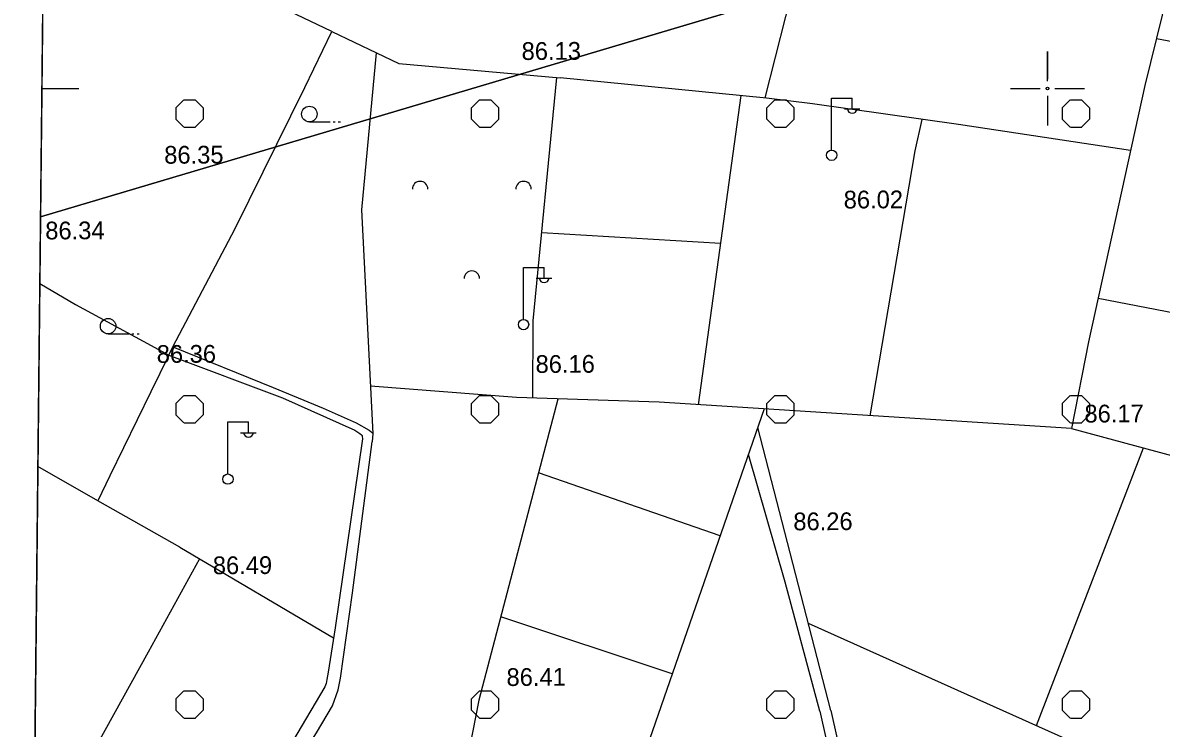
# Model space of a CAD drawing. Extents: x 417995 to 421451, y 4454518 to 4458015.
# Drawn here: x 419153.2 to 419538.5, y 4456783.5 to 4457022.2 of the extents above; entities that cross this region are included whole.
import ezdxf

# ---------------------------------------------------------------- set-up
doc = ezdxf.new("R2010")
doc.units = 0
for name, color, linetype in [('P_Grid', 7, 'Continuous'), ('PAFTALAMA', 7, 'Continuous'), ('PL_KA_TARIM_ALANI', 7, 'Continuous'), ('S_Elektrik_Diregi', 7, 'Continuous'), ('S_Meyvalik', 7, 'Continuous'), ('S_Tek_Agac', 7, 'Continuous'), ('Sinir_itirazli_Mulkiyet', 7, 'Continuous'), ('Sinir_Tel_bir_taraf', 7, 'Continuous'), ('TR_TARIMALANI', 7, 'Continuous'), ('Y_Kot_Noktasi', 7, 'Continuous'), ('Y_Lejant', 7, 'Continuous'), ('Y_Yol_Kotu', 7, 'Continuous'), ('Yol_Toprak_Duz', 7, 'Continuous'), ('Yol_Toprak_Kesik', 7, 'Continuous')]:
    doc.layers.add(name, color=color, linetype=linetype)

msp = doc.modelspace()

# ---------------------------------------------------------------- linework, layer by layer
at = {"layer": 'P_Grid'}
for p, q in [((419500, 4457012.5), (419500, 4457003.12)), ((419159.63, 4457000), (419172.13, 4457000)), ((419487.5, 4457000), (419496.88, 4457000)), ((419500, 4457000), (419500, 4457000)), ((419500, 4456996.88), (419500, 4456987.5)), ((419503.12, 4457000), (419512.5, 4457000))]:
    msp.add_line(p, q, dxfattribs=at)
at = {"layer": 'PAFTALAMA'}
for p, q in [((419168.18, 4457798.01), (419138.44, 4455021.89)), ((419500, 4457002.5), (419500, 4457012.5)), ((419159.63, 4457000), (419172.13, 4457000)), ((419487.5, 4457000), (419497.5, 4457000)), ((419500, 4456997.5), (419500, 4456987.5)), ((419502.5, 4457000), (419512.5, 4457000))]:
    msp.add_line(p, q, dxfattribs=at)
msp.add_circle((419500, 4457000), 0.5, dxfattribs=at)
at = {"layer": 'PL_KA_TARIM_ALANI'}
for p, q in [((419168.18, 4457798.01), (419159.16, 4456956.55)), ((419159.16, 4456956.55), (420132.98, 4457246.25)), ((420132.98, 4457246.25), (419159.16, 4456956.55)), ((419159.16, 4456956.55), (419138.44, 4455021.89))]:
    msp.add_line(p, q, dxfattribs=at)
at = {"layer": 'S_Elektrik_Diregi'}
for p, q in [((419426.91, 4456979.25), (419426.91, 4456996.75)), ((419426.91, 4456996.75), (419433.91, 4456996.75)), ((419433.91, 4456993.25), (419433.91, 4456996.75)), ((419431.25, 4456993.11), (419436.5, 4456993.11)), ((419322.63, 4456921.94), (419322.63, 4456939.44)), ((419322.63, 4456939.44), (419329.63, 4456939.44)), ((419329.63, 4456935.94), (419329.63, 4456939.44)), ((419326.97, 4456935.8), (419332.22, 4456935.8)), ((419222.57, 4456869.64), (419222.57, 4456887.15)), ((419222.57, 4456887.15), (419229.57, 4456887.15)), ((419229.57, 4456883.65), (419229.57, 4456887.15)), ((419226.91, 4456883.51), (419232.16, 4456883.51))]:
    msp.add_line(p, q, dxfattribs=at)
for centre in [(419426.95, 4456977.41), (419322.66, 4456920.1), (419222.61, 4456867.81)]:
    msp.add_circle(centre, 1.75, dxfattribs=at)
for centre in [(419433.91, 4456993.26), (419329.63, 4456935.95), (419229.58, 4456883.66)]:
    msp.add_arc(centre, 1.66, 184.8384, 355.1464, dxfattribs=at)
at = {"layer": 'S_Meyvalik'}
for centre in [(419287.66, 4456965.96), (419322.66, 4456965.96), (419305.16, 4456935.65)]:
    msp.add_arc(centre, 2.62, 360, 180, dxfattribs=at)
at = {"layer": 'S_Tek_Agac'}
for p, q in [((419250.17, 4456988.72), (419257.17, 4456988.72)), ((419258.22, 4456988.72), (419258.92, 4456988.72)), ((419259.97, 4456988.72), (419260.67, 4456988.72)), ((419182.07, 4456916.94), (419189.07, 4456916.94)), ((419190.12, 4456916.94), (419190.82, 4456916.94)), ((419191.87, 4456916.94), (419192.57, 4456916.94))]:
    msp.add_line(p, q, dxfattribs=at)
for centre in [(419250.17, 4456991.35), (419182.07, 4456919.57)]:
    msp.add_circle(centre, 2.63, dxfattribs=at)
at = {"layer": 'Sinir_itirazli_Mulkiyet'}
for points in [[(419473.43, 4457127.32), (419509.45, 4457113.85), (419557.98, 4457099.91), (419545.66, 4457054.2), (419538.83, 4457024.83), (419532.98, 4457000.97), (419513.85, 4456914.26), (419508.16, 4456884.93)], [(419434.03, 4457098.56), (419418.33, 4457052.05), (419404.33, 4456996.8)], [(419202.57, 4456909.78), (419203.93, 4456912.61), (419225.07, 4456952.59), (419248.68, 4457000.3), (419257.82, 4457019.32), (419198.12, 4457047.88)], [(419257.82, 4457019.32), (419280.45, 4457008.42), (419335.08, 4457003.6)], [(419536.89, 4457016.9), (419647.59, 4456996.15)], [(419272.77, 4457012.11), (419267.85, 4456958.98), (419271.66, 4456883.24)], [(419325.81, 4456895.2), (419325.96, 4456921.33), (419333.9, 4457003.71)], [(419528.13, 4456978.96), (419469.84, 4456987.76), (419420.45, 4456994.81), (419404.89, 4456996.75), (419335.08, 4457003.6)], [(419396.19, 4456997.6), (419381.73, 4456892.97)], [(419457.41, 4456989.53), (419455.1, 4456978.86), (419439.92, 4456889.27)], [(419389.27, 4456947.51), (419328.83, 4456951.1)], [(419158.92, 4456933.99), (419171.05, 4456926.86), (419196.68, 4456912.97)], [(419517.11, 4456929.05), (419638.63, 4456905.56)], [(419196.68, 4456912.97), (419202.57, 4456909.78), (419196.51, 4456897.34)], [(419196.68, 4456912.97), (419196.68, 4456912.97)], [(419196.51, 4456897.33), (419182.66, 4456868.89), (419178.62, 4456860.49)], [(419196.51, 4456897.34), (419196.51, 4456897.33)], [(419320.33, 4456895.38), (419270.86, 4456899.22)], [(419334.31, 4456894.92), (419307.48, 4456792.95), (419297.23, 4456740.59), (419267.19, 4456703.09), (419249.16, 4456680.79)], [(419508.16, 4456884.93), (419368.54, 4456893.81), (419320.33, 4456895.38)], [(419404.12, 4456891.55), (419361.47, 4456768.65), (419345.72, 4456726.28), (419354.49, 4456694.26)], [(419508.16, 4456884.93), (419582.09, 4456864.97), (419629.24, 4456850.96), (419632.97, 4456849.79)], [(419496.3, 4456784.38), (419532.44, 4456878.37)], [(419389.22, 4456848.64), (419327.74, 4456869.94)], [(419206.28, 4456844.77), (419258.38, 4456814.14)], [(419212.99, 4456840.83), (419195.57, 4456809.28)], [(419373, 4456801.89), (419314.92, 4456821.23)], [(419419.04, 4456819.06), (419508.98, 4456778.69), (419608.13, 4456740.13)], [(419195.57, 4456809.27), (419162.77, 4456749.88)], [(419195.57, 4456809.28), (419195.57, 4456809.27)]]:
    msp.add_lwpolyline(points, dxfattribs=at)
at = {"layer": 'Sinir_Tel_bir_taraf'}
for points in [[(419196.01, 4456850.61), (419178.62, 4456860.49), (419158.26, 4456872.07)], [(419196.01, 4456850.61), (419196.01, 4456850.61)], [(419206.28, 4456844.77), (419196.01, 4456850.61)]]:
    msp.add_lwpolyline(points, dxfattribs=at)
at = {"layer": 'TR_TARIMALANI'}
for p, q in [((419205.01, 4456993.41), (419207.71, 4456996.11)), ((419205.04, 4456989.6), (419205.04, 4456993.43)), ((419207.75, 4456996.14), (419211.58, 4456996.14)), ((419214.26, 4456993.41), (419211.55, 4456996.11)), ((419214.29, 4456989.6), (419214.29, 4456993.43)), ((419305.01, 4456993.41), (419307.71, 4456996.11)), ((419305.04, 4456989.6), (419305.04, 4456993.43)), ((419307.75, 4456996.14), (419311.58, 4456996.14)), ((419314.26, 4456993.41), (419311.55, 4456996.11)), ((419314.29, 4456989.6), (419314.29, 4456993.43)), ((419405, 4456993.41), (419407.71, 4456996.11)), ((419405.04, 4456989.6), (419405.04, 4456993.43)), ((419407.75, 4456996.14), (419411.58, 4456996.14)), ((419414.25, 4456993.41), (419411.55, 4456996.11)), ((419414.29, 4456989.6), (419414.29, 4456993.43)), ((419505, 4456993.41), (419507.71, 4456996.11)), ((419505.04, 4456989.6), (419505.04, 4456993.43)), ((419507.75, 4456996.14), (419511.58, 4456996.14)), ((419514.25, 4456993.41), (419511.54, 4456996.11)), ((419514.29, 4456989.6), (419514.29, 4456993.43)), ((419207.72, 4456986.87), (419205.01, 4456989.57)), ((419211.55, 4456986.87), (419214.25, 4456989.57)), ((419307.72, 4456986.87), (419305.01, 4456989.57)), ((419311.55, 4456986.87), (419314.25, 4456989.57)), ((419407.71, 4456986.87), (419405.01, 4456989.57)), ((419411.54, 4456986.87), (419414.25, 4456989.57)), ((419507.71, 4456986.87), (419505, 4456989.57)), ((419511.54, 4456986.87), (419514.25, 4456989.57)), ((419207.75, 4456986.89), (419211.58, 4456986.89)), ((419307.75, 4456986.89), (419311.58, 4456986.89)), ((419407.75, 4456986.89), (419411.58, 4456986.89)), ((419507.75, 4456986.89), (419511.58, 4456986.89)), ((419205.01, 4456893.41), (419207.71, 4456896.11)), ((419205.04, 4456889.6), (419205.04, 4456893.43)), ((419207.75, 4456896.14), (419211.58, 4456896.14)), ((419214.26, 4456893.41), (419211.55, 4456896.11)), ((419214.29, 4456889.6), (419214.29, 4456893.43)), ((419305.01, 4456893.41), (419307.71, 4456896.11)), ((419305.04, 4456889.6), (419305.04, 4456893.43)), ((419307.75, 4456896.14), (419311.58, 4456896.14)), ((419314.26, 4456893.41), (419311.55, 4456896.11)), ((419314.29, 4456889.6), (419314.29, 4456893.43)), ((419405, 4456893.41), (419407.71, 4456896.11)), ((419405.04, 4456889.6), (419405.04, 4456893.43)), ((419407.75, 4456896.14), (419411.58, 4456896.14)), ((419414.25, 4456893.41), (419411.55, 4456896.11)), ((419414.29, 4456889.6), (419414.29, 4456893.43)), ((419505, 4456893.41), (419507.71, 4456896.11)), ((419505.04, 4456889.6), (419505.04, 4456893.43)), ((419507.75, 4456896.14), (419511.58, 4456896.14)), ((419514.25, 4456893.41), (419511.54, 4456896.11)), ((419514.29, 4456889.6), (419514.29, 4456893.43)), ((419207.72, 4456886.87), (419205.01, 4456889.57)), ((419211.55, 4456886.87), (419214.25, 4456889.57)), ((419307.72, 4456886.87), (419305.01, 4456889.57)), ((419311.55, 4456886.87), (419314.25, 4456889.57)), ((419407.71, 4456886.87), (419405.01, 4456889.57)), ((419411.54, 4456886.87), (419414.25, 4456889.57)), ((419507.71, 4456886.87), (419505, 4456889.57)), ((419511.54, 4456886.87), (419514.25, 4456889.57)), ((419207.75, 4456886.89), (419211.58, 4456886.89)), ((419307.75, 4456886.89), (419311.58, 4456886.89)), ((419407.75, 4456886.89), (419411.58, 4456886.89)), ((419507.75, 4456886.89), (419511.58, 4456886.89)), ((419205.01, 4456793.41), (419207.71, 4456796.12)), ((419205.04, 4456789.6), (419205.04, 4456793.43)), ((419207.75, 4456796.14), (419211.58, 4456796.14)), ((419214.26, 4456793.41), (419211.55, 4456796.12)), ((419214.29, 4456789.6), (419214.29, 4456793.43)), ((419305.01, 4456793.41), (419307.71, 4456796.12)), ((419305.04, 4456789.6), (419305.04, 4456793.43)), ((419307.75, 4456796.14), (419311.58, 4456796.14)), ((419314.26, 4456793.41), (419311.55, 4456796.12)), ((419314.29, 4456789.6), (419314.29, 4456793.43)), ((419405, 4456793.41), (419407.71, 4456796.12)), ((419405.04, 4456789.6), (419405.04, 4456793.43)), ((419407.75, 4456796.14), (419411.58, 4456796.14)), ((419414.25, 4456793.41), (419411.55, 4456796.12)), ((419414.29, 4456789.6), (419414.29, 4456793.43)), ((419505, 4456793.41), (419507.71, 4456796.12)), ((419505.04, 4456789.6), (419505.04, 4456793.43)), ((419507.75, 4456796.14), (419511.58, 4456796.14)), ((419514.25, 4456793.41), (419511.54, 4456796.12)), ((419514.29, 4456789.6), (419514.29, 4456793.43)), ((419207.72, 4456786.87), (419205.01, 4456789.58)), ((419211.55, 4456786.87), (419214.25, 4456789.58)), ((419307.72, 4456786.87), (419305.01, 4456789.58)), ((419311.55, 4456786.87), (419314.25, 4456789.58)), ((419407.71, 4456786.87), (419405.01, 4456789.58)), ((419411.54, 4456786.87), (419414.25, 4456789.58)), ((419507.71, 4456786.87), (419505, 4456789.58)), ((419511.54, 4456786.87), (419514.25, 4456789.58)), ((419207.75, 4456786.89), (419211.58, 4456786.89)), ((419307.75, 4456786.89), (419311.58, 4456786.89)), ((419407.75, 4456786.89), (419411.58, 4456786.89)), ((419507.75, 4456786.89), (419511.58, 4456786.89))]:
    msp.add_line(p, q, dxfattribs=at)
at = {"layer": 'Y_Lejant'}
msp.add_lwpolyline([(419168.18, 4457798.01), (421295.36, 4457775.52), (421266.41, 4454999.4), (419138.44, 4455021.89)], close=True, dxfattribs=at)
at = {"layer": 'Yol_Toprak_Duz'}
for points in [[(419202.57, 4456909.78), (419241.1, 4456895.36), (419265.56, 4456884.33), (419267.26, 4456883.2)], [(419270.98, 4456883.87), (419271.66, 4456883.24), (419271.41, 4456880.38)], [(419226.8, 4456742.16), (419243.63, 4456768.09), (419252.54, 4456781.98), (419257.95, 4456791.11), (419259.94, 4456796.55), (419260.75, 4456800.4), (419264.76, 4456829.29), (419271.41, 4456880.38)], [(419422.94, 4456789.28), (419411.16, 4456832.88), (419398.77, 4456876.15)], [(419422.94, 4456789.28), (419436.55, 4456728.23), (419437.07, 4456725.32)]]:
    msp.add_lwpolyline(points, dxfattribs=at)
at = {"layer": 'Yol_Toprak_Kesik'}
for points in [[(419203.93, 4456912.61), (419237.88, 4456898.86), (419254.86, 4456891.82), (419266.03, 4456886.83), (419270.43, 4456884.38), (419270.98, 4456883.87)], [(419426.68, 4456789.5), (419401.93, 4456885.26)], [(419267.26, 4456883.2), (419267.87, 4456882.79), (419267.99, 4456882.58), (419268.08, 4456882.32), (419268.15, 4456881.4), (419258.89, 4456817.45), (419256.55, 4456802.51), (419256.03, 4456799.96), (419255.81, 4456798.67), (419255.43, 4456797.48), (419223.71, 4456743.88)], [(419426.68, 4456789.5), (419440.3, 4456728.45), (419440.82, 4456726.05)]]:
    msp.add_lwpolyline(points, dxfattribs=at)

# ---------------------------------------------------------------- texts
at = {"layer": 'Y_Kot_Noktasi'}
for s, p in [('86.13', (419322.02, 4457009.65)), ('86.35', (419201.06, 4456974.54)), ('86.02', (419431.03, 4456959.39)), ('86.34', (419160.8, 4456948.92)), ('86.16', (419326.74, 4456903.74)), ('86.17', (419512.51, 4456886.96)), ('86.26', (419413.98, 4456850.48)), ('86.49', (419217.5, 4456835.63)), ('86.41', (419316.91, 4456797.8))]:
    msp.add_text(s, height=6, rotation=0.2464, dxfattribs=at).set_placement(p)
at = {"layer": 'Y_Yol_Kotu'}
msp.add_text('86.36', height=6, rotation=0.2464, dxfattribs=at).set_placement((419198.52, 4456907.14))

doc.saveas('drawing.dxf')
